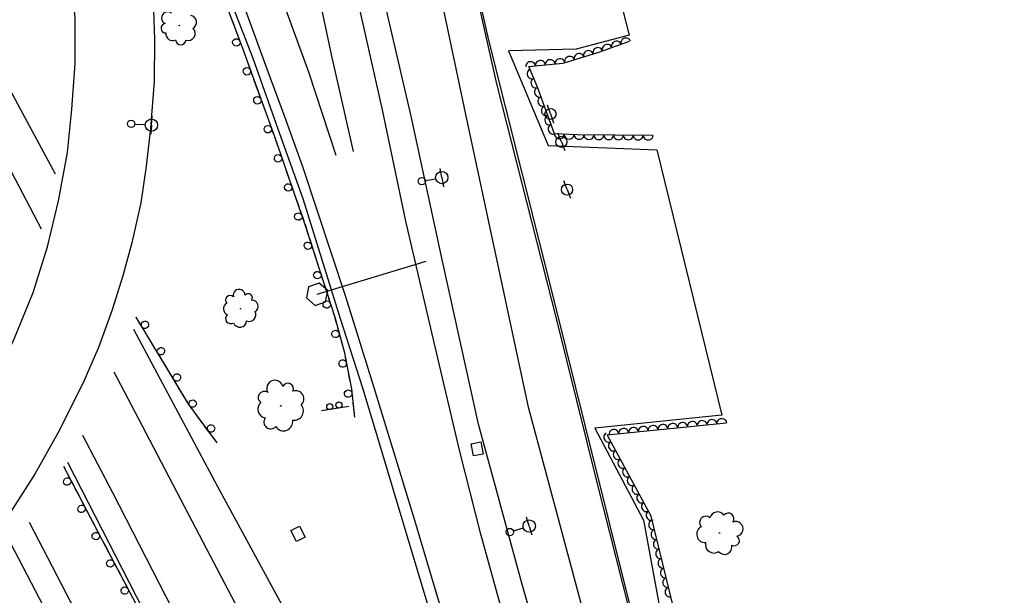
# Model space of a CAD drawing. Extents: x 1722896 to 1754269, y 648279 to 666297.
# Drawn here: x 1726282.7 to 1726676.4, y 657044.9 to 657278.4 of the extents above; entities that cross this region are included whole.
import ezdxf

# ---------------------------------------------------------------- set-up
doc = ezdxf.new("R2010")
doc.units = 0
for name, color, linetype in [('DESIGN - CENTERLINE - Proposed', 7, 'Continuous'), ('DESIGN - PUBLIC HEARING - Shapes', 7, 'Continuous'), ('DESIGN - SCRATCH - User 1', 7, 'Continuous'), ('SURVEY - CENTERLINE - Preliminary', 7, 'Continuous'), ('SURVEY - CENTERLINE - Preliminary Text', 7, 'Continuous'), ('SURVEY - DRAINAGE - Natural Features', 7, 'Continuous'), ('SURVEY - DTM - Breaklines', 7, 'Continuous'), ('SURVEY - VEGETATION - Features with Text', 7, 'Continuous')]:
    doc.layers.add(name, color=color, linetype=linetype)

msp = doc.modelspace()

# ---------------------------------------------------------------- linework, layer by layer
at = {"layer": 'DESIGN - CENTERLINE - Proposed'}
for points in [[(1726323.51, 657317.71), (1726332.65, 657319.33), (1726335.19, 657302.14), (1726336.9, 657286.46), (1726337.47, 657270.16), (1726337.4, 657253.32), (1726336.34, 657239.56)], [(1726203.11, 657040.85), (1726213.58, 657050.69), (1726222.27, 657059.57), (1726231.44, 657070.27), (1726241.6, 657082.2), (1726250.07, 657093.85), (1726257.41, 657104.85), (1726266.06, 657118.46), (1726273.03, 657132.3), (1726280.65, 657149.17), (1726288.28, 657167.71), (1726294.14, 657186.23), (1726298.53, 657204.95), (1726302.17, 657224.54), (1726304.02, 657242.03), (1726305.31, 657260.4), (1726305.27, 657279.06), (1726303.63, 657296.19), (1726300.74, 657311.37), (1726300.23, 657315.05)], [(1726336.34, 657239.56), (1726335.85, 657234.17), (1726334.1, 657219.02), (1726331.97, 657204.04), (1726328.28, 657187.84), (1726324.59, 657174.56), (1726320.16, 657160.36), (1726314.83, 657145.47), (1726308.39, 657130.86), (1726298.36, 657111.05), (1726289.02, 657094.33), (1726279.06, 657078.76), (1726265.29, 657060.47), (1726253.26, 657045.74), (1726241.52, 657032.71), (1726229.17, 657021.1), (1726216.99, 657010.16), (1726204.86, 657000.63), (1726186.88, 656988.27), (1726159.99, 656972.72), (1726137.09, 656961.13), (1726130.93, 656977.52), (1726127.9, 656984.14)]]:
    msp.add_lwpolyline(points, dxfattribs=at)
at = {"layer": 'DESIGN - PUBLIC HEARING - Shapes'}
for p, q in [((1726403.5, 657167.02), (1726447.8, 657180.47)), ((1726403.46, 657166.99), (1726403.46, 657166.99)), ((1726416.31, 657121.53), (1726405.25, 657119.72))]:
    msp.add_line(p, q, dxfattribs=at)
msp.add_lwpolyline([(1726404.32, 657171.53), (1726399.97, 657169.99), (1726399.18, 657165.53), (1726402.71, 657162.5), (1726406.96, 657164), (1726407.85, 657168.5), (1726404.32, 657171.53)], dxfattribs=at)
for centre in [(1726408.64, 657121.52), (1726412.34, 657122.13)]:
    msp.add_circle(centre, 1.25, dxfattribs=at)
at = {"layer": 'DESIGN - SCRATCH - User 1'}
for points in [[(1726381, 657652.21), (1726408.22, 657546.19), (1726422.41, 657484.03), (1726439.94, 657409.35), (1726459.75, 657325.68), (1726476.24, 657252.3), (1726500.59, 657156.7), (1726516.86, 657091.32), (1726548.53, 656966.41), (1726558.67, 656932.24), (1726559.63, 656932.77), (1726548.98, 656968.62), (1726531.75, 657035.9), (1726512.24, 657113.95), (1726500.6, 657160.92), (1726473.14, 657270.05), (1726457.98, 657336.92), (1726437.8, 657422.18), (1726419.74, 657501.54), (1726403.46, 657568.29), (1726387.43, 657631.08), (1726373.33, 657687.09)], [(1726305.75, 657424.71), (1726312.32, 657411.36), (1726324.37, 657385.27), (1726342.73, 657342.84), (1726359.83, 657302.29), (1726372.82, 657267.81), (1726386.16, 657230.95), (1726398.57, 657195.37), (1726410.63, 657157.69), (1726414.43, 657143.83), (1726417.41, 657128.67), (1726418.69, 657117.2)], [(1726369.1, 657277.69), (1726369.93, 657275.49)], [(1726369.93, 657275.49), (1726370.76, 657273.29)], [(1726371.32, 657271.79), (1726372.82, 657267.81), (1726372.94, 657267.48)], [(1726373.49, 657265.98), (1726374.29, 657263.77)], [(1726374.29, 657263.77), (1726375.08, 657261.56)], [(1726375.63, 657260.06), (1726377.2, 657255.73)], [(1726377.74, 657254.23), (1726378.54, 657252.02)], [(1726378.54, 657252.02), (1726379.34, 657249.81)], [(1726379.88, 657248.3), (1726381.45, 657243.98)], [(1726381.99, 657242.47), (1726382.79, 657240.26)], [(1726382.79, 657240.26), (1726383.59, 657238.05)], [(1726384.14, 657236.55), (1726385.7, 657232.22)], [(1726386.24, 657230.72), (1726387.02, 657228.5)], [(1726387.02, 657228.5), (1726387.79, 657226.28)], [(1726388.32, 657224.77), (1726389.83, 657220.42)], [(1726390.36, 657218.91), (1726391.13, 657216.69)], [(1726391.13, 657216.69), (1726391.91, 657214.48)], [(1726392.43, 657212.96), (1726393.95, 657208.62)], [(1726394.47, 657207.11), (1726395.25, 657204.89)], [(1726395.25, 657204.89), (1726396.02, 657202.67)], [(1726396.55, 657201.16), (1726398.06, 657196.82)], [(1726398.59, 657195.31), (1726399.3, 657193.07)], [(1726399.3, 657193.07), (1726400.02, 657190.83)], [(1726400.51, 657189.31), (1726401.91, 657184.93)], [(1726402.4, 657183.4), (1726403.12, 657181.16)], [(1726403.12, 657181.16), (1726403.83, 657178.93)], [(1726404.32, 657177.4), (1726405.72, 657173.02)], [(1726406.21, 657171.5), (1726406.93, 657169.26)], [(1726406.93, 657169.26), (1726407.65, 657167.02)], [(1726408.13, 657165.5), (1726409.54, 657161.12)], [(1726362.93, 657106.75), (1726351.39, 657122.39), (1726330.02, 657157.78)], [(1726330.34, 657157.24), (1726330.02, 657157.78)], [(1726410.02, 657159.59), (1726410.63, 657157.69), (1726410.73, 657157.35)], [(1726333.55, 657151.94), (1726331.17, 657155.87)], [(1726410.73, 657157.35), (1726411.35, 657155.08)], [(1726335.59, 657148.56), (1726334.38, 657150.57)], [(1726411.77, 657153.54), (1726412.98, 657149.1)], [(1726336.81, 657146.54), (1726335.59, 657148.56)], [(1726413.41, 657147.56), (1726414.03, 657145.3)], [(1726340.01, 657141.24), (1726337.63, 657145.17)], [(1726414.03, 657145.3), (1726414.43, 657143.83), (1726414.59, 657143.01)], [(1726342.05, 657137.85), (1726340.84, 657139.87)], [(1726414.9, 657141.44), (1726415.78, 657136.93)], [(1726343.27, 657135.84), (1726342.05, 657137.85)], [(1726346.47, 657130.54), (1726344.1, 657134.47)], [(1726416.09, 657135.36), (1726416.55, 657133.05)], [(1726416.55, 657133.05), (1726417, 657130.75)], [(1726348.52, 657127.16), (1726347.3, 657129.17)], [(1726349.73, 657125.14), (1726348.52, 657127.16)], [(1726417.31, 657129.18), (1726417.41, 657128.67), (1726417.86, 657124.61)], [(1726353.17, 657119.99), (1726351.39, 657122.39), (1726350.56, 657123.78)], [(1726418.04, 657123.02), (1726418.3, 657120.69)], [(1726355.51, 657116.81), (1726354.11, 657118.7)], [(1726418.3, 657120.69), (1726418.56, 657118.35)], [(1726356.9, 657114.92), (1726355.51, 657116.81)], [(1726360.58, 657109.93), (1726357.85, 657113.63)], [(1726362.93, 657106.75), (1726361.53, 657108.64)], [(1726300.52, 657097.35), (1726317.67, 657064.73), (1726334.67, 657032.68), (1726346.08, 657009.55), (1726350.49, 656998.14), (1726354.25, 656984.08)], [(1726300.52, 657097.35), (1726301.61, 657095.27)], [(1726302.36, 657093.85), (1726304.5, 657089.78)], [(1726305.24, 657088.36), (1726306.34, 657086.28)], [(1726306.34, 657086.28), (1726307.43, 657084.2)], [(1726308.18, 657082.79), (1726310.31, 657078.71)], [(1726311.06, 657077.3), (1726312.15, 657075.22)], [(1726312.15, 657075.22), (1726313.25, 657073.14)], [(1726313.99, 657071.72), (1726316.13, 657067.65)], [(1726316.88, 657066.23), (1726317.67, 657064.73), (1726317.97, 657064.16)], [(1726317.97, 657064.16), (1726319.07, 657062.08)], [(1726319.82, 657060.67), (1726321.98, 657056.6)], [(1726322.73, 657055.19), (1726323.83, 657053.11)], [(1726323.83, 657053.11), (1726324.93, 657051.04)], [(1726325.68, 657049.62), (1726327.83, 657045.56)]]:
    msp.add_lwpolyline(points, dxfattribs=at)
for centre, start, end in [((1726370.72, 657269.13), 133.9087, 133.8989), ((1726374.99, 657257.4), 133.1551, 133.1452), ((1726379.25, 657245.65), 133.1551, 133.1452), ((1726383.5, 657233.9), 133.1551, 133.1452), ((1726387.65, 657222.12), 132.4832, 132.4734), ((1726391.77, 657210.32), 132.4832, 132.4734), ((1726395.88, 657198.52), 132.4832, 132.4734), ((1726399.78, 657186.68), 131.0147, 131.0049), ((1726403.59, 657174.78), 131.0147, 131.0049), ((1726407.4, 657162.87), 131.0147, 131.0049), ((1726333.65, 657154.66), 324.3935, 324.3837), ((1726410.92, 657150.95), 128.5795, 128.5697), ((1726340.12, 657143.96), 324.3935, 324.3837), ((1726413.87, 657138.92), 124.3751, 124.3653), ((1726346.58, 657133.26), 324.3935, 324.3837), ((1726416.11, 657126.76), 119.6229, 119.6131), ((1726353.02, 657122.71), 329.6548, 329.645), ((1726360.44, 657112.65), 329.6548, 329.645), ((1726302.09, 657091.14), 140.9863, 140.9765), ((1726307.91, 657080.07), 140.9863, 140.9765), ((1726313.72, 657069.01), 140.9863, 140.9765), ((1726319.56, 657057.95), 141.2018, 141.1919), ((1726325.42, 657046.91), 141.2018, 141.1919)]:
    msp.add_arc(centre, 1.5, start, end, dxfattribs=at)
at = {"layer": 'SURVEY - CENTERLINE - Preliminary'}
msp.add_lwpolyline([(1726515.09, 657025.05), (1726489.29, 657121.29), (1726463.71, 657240.55), (1726444.45, 657331.62), (1726429.77, 657395.73), (1726418.25, 657465.7), (1726390.51, 657489.71), (1726384.01, 657532.78), (1726382.66, 657564.12), (1726406.89, 657548.59), (1726423.84, 657482.1), (1726453.33, 657479.87), (1726481.71, 657465.86), (1726509.72, 657351.89), (1726530.14, 657272.08), (1726508.58, 657266.33), (1726481.22, 657265.77), (1726497.24, 657227.31), (1726541.41, 657225.54), (1726567.72, 657118.08), (1726516.19, 657112.72), (1726535.96, 657075.42), (1726549.82, 656999.98)], dxfattribs=at)
at = {"layer": 'SURVEY - CENTERLINE - Preliminary Text'}
for points in [[(1726624.92, 656668.84), (1726597.45, 656736.24), (1726571.93, 656799.16), (1726549.81, 656855.52), (1726526.71, 656918.48), (1726505.02, 656985.71), (1726486.6, 657049.96), (1726469.03, 657114.38), (1726454.34, 657180.42), (1726441.65, 657239.2), (1726427.83, 657298.54), (1726416.2, 657352.6), (1726401.91, 657416.92), (1726388.61, 657468.49), (1726377.49, 657507.19), (1726367.56, 657538.93), (1726355.86, 657575.45), (1726345.64, 657605.36), (1726334.13, 657637.26), (1726321.92, 657669.44), (1726313.29, 657690.92), (1726305.45, 657709.59), (1726303.2, 657708.59)], [(1726411.26, 657223.24), (1726400.11, 657257.01), (1726390.99, 657282.14), (1726381.75, 657306.04), (1726373.51, 657325.94), (1726364.93, 657347.27), (1726356.75, 657365.6), (1726348.52, 657383.83), (1726339.48, 657404.47), (1726329.71, 657425.89), (1726317.16, 657450.98), (1726304.37, 657476.29), (1726289.1, 657505.38), (1726273.06, 657534.46), (1726255.11, 657565.24), (1726237.19, 657594.83), (1726218.79, 657624.35), (1726197.87, 657657.58), (1726178.77, 657685.88), (1726168.64, 657701.01)], [(1726166.72, 657676.7), (1726192.24, 657638.35), (1726215.86, 657600.47), (1726236.72, 657566.96), (1726256.68, 657532.57), (1726274.74, 657499.79), (1726291.93, 657467.18), (1726307.1, 657437.05), (1726319.24, 657412.28), (1726344.84, 657355.24), (1726355.81, 657329.47), (1726366.13, 657303.39), (1726375.2, 657279.85), (1726383.1, 657258.46), (1726390.21, 657239.04), (1726397.63, 657218.88), (1726414.95, 657166.17), (1726425.91, 657130.97), (1726435.08, 657101.5), (1726443.42, 657074.08), (1726458.04, 657025.03)], [(1726479.82, 657034.13), (1726469.87, 657069.75), (1726461.45, 657103.35), (1726451.58, 657145.19), (1726439.56, 657196.71), (1726429.97, 657241.76), (1726418.98, 657291.07), (1726409.58, 657335.1), (1726400.61, 657376.24), (1726392.98, 657408.43), (1726385.87, 657437.45), (1726378.51, 657465.91), (1726370, 657495.16), (1726359.16, 657531.23), (1726349.73, 657560.54), (1726341.35, 657585.39), (1726330.09, 657617.43), (1726315.26, 657657.66)], [(1726301.58, 657650.09), (1726308.72, 657630.51), (1726317.62, 657606.79), (1726325.55, 657583.84), (1726333.22, 657561.92), (1726341.2, 657538.25), (1726347.52, 657517.29), (1726353.76, 657495.55), (1726360.95, 657470.97), (1726367.98, 657445.82), (1726374.84, 657418.44), (1726380.89, 657392.32), (1726385.54, 657371.4), (1726390.33, 657351.92), (1726395.56, 657326.85), (1726402.15, 657297.45), (1726409.13, 657264.23), (1726418.06, 657224.88)], [(1726090.66, 657599.02), (1726118.4, 657545.6), (1726141.87, 657500.99), (1726171.71, 657445.21), (1726194.25, 657404.22), (1726197.28, 657403.58), (1726220.95, 657358.55), (1726244.04, 657313.8), (1726266.62, 657272.32), (1726297.23, 657215.89)], [(1726083.72, 657590.07), (1726106.36, 657546.99), (1726127.48, 657506.52), (1726151.97, 657459.79), (1726178.79, 657408.7), (1726201.81, 657364.64), (1726231.79, 657307.12), (1726259.54, 657254.22), (1726291.51, 657193.55)], [(1726457.98, 657009.32), (1726438.46, 657074.57), (1726429.77, 657103.37), (1726422.08, 657129), (1726413.04, 657157.09), (1726397.79, 657205.73), (1726387.64, 657233.92), (1726377.6, 657262.66), (1726365.62, 657293.24), (1726354.87, 657320.11), (1726344.58, 657344.93), (1726332.3, 657373.96), (1726321.85, 657396.75), (1726307.7, 657426.03), (1726306.04, 657427.92), (1726301.89, 657425.59)], [(1726328.96, 657152.84), (1726363.05, 657089.17), (1726393.37, 657033.4)], [(1726321.06, 657135.55), (1726330.91, 657116.8), (1726354.12, 657072.38), (1726380.68, 657021.77), (1726402.77, 656979.83), (1726423.17, 656940.57), (1726445.11, 656898.28), (1726465.03, 656860.32), (1726483.95, 656823.87), (1726504.35, 656784.57), (1726525.87, 656742.82), (1726534.48, 656726.51)], [(1726676.38, 656404.13), (1726658.36, 656438.38), (1726636.1, 656480.78), (1726618.69, 656514.06), (1726599.78, 656550.74), (1726576.8, 656594.64), (1726555.39, 656635.56), (1726536.68, 656671.98), (1726515.38, 656712.52), (1726496.19, 656749.9), (1726476.32, 656788.28), (1726452.93, 656832.72), (1726428.24, 656880.04), (1726407.64, 656919.69), (1726385.46, 656961.83), (1726362.29, 657006.32), (1726344.94, 657039.05), (1726320.6, 657086.5), (1726308.43, 657109.72)], [(1726302.22, 657098.99), (1726335.58, 657033.86), (1726379.19, 656951.04), (1726415.75, 656881.68), (1726444.29, 656826.75), (1726477.18, 656763.56), (1726496.31, 656726.61), (1726533.76, 656654.36), (1726571.36, 656583.59), (1726608.38, 656511.09), (1726640.51, 656449.86), (1726668.91, 656395.2)], [(1726651.4, 656374.16), (1726598.53, 656474.34), (1726558.16, 656552.13), (1726520.73, 656624.6), (1726476.33, 656710.67), (1726438.33, 656782.43), (1726394.85, 656866.27), (1726366.17, 656921.69), (1726329.83, 656991.69), (1726286.74, 657074.5)], [(1726643.74, 656365.44), (1726629.93, 656391.75), (1726603.35, 656443.36), (1726578.36, 656491.4), (1726552.8, 656540.06), (1726525.16, 656593.38), (1726495.87, 656650.11), (1726458.83, 656721.63), (1726419.78, 656796.81), (1726382.86, 656867.28), (1726351.86, 656926.58), (1726310.95, 657005.08), (1726280.81, 657062.96), (1726279.35, 657065.74)]]:
    msp.add_lwpolyline(points, dxfattribs=at)
at = {"layer": 'SURVEY - DRAINAGE - Natural Features'}
for p, q in [((1726468.48, 657104.33), (1726468.48, 657104.33)), ((1726395.75, 657069.91), (1726395.75, 657069.91))]:
    msp.add_line(p, q, dxfattribs=at)
for points in [[(1726466.04, 657106.39), (1726469.96, 657107.17), (1726470.93, 657102.27), (1726467.01, 657101.49), (1726466.04, 657106.39)], [(1726392.83, 657071.23), (1726396.4, 657073.05), (1726398.66, 657068.59), (1726395.1, 657066.78), (1726392.83, 657071.23)]]:
    msp.add_lwpolyline(points, dxfattribs=at)
at = {"layer": 'SURVEY - DTM - Breaklines'}
for p, q in [((1726498.2, 657240.1), (1726496.99, 657243.65)), ((1726336.27, 657235.62), (1726336.51, 657239.36)), ((1726498.2, 657240.1), (1726499.41, 657236.55)), ((1726329.54, 657236.04), (1726333.78, 657235.78)), ((1726336.27, 657235.62), (1726336.04, 657231.88)), ((1726502.62, 657228.8), (1726501.19, 657232.27)), ((1726502.62, 657228.8), (1726504.05, 657225.34)), ((1726454.08, 657214.32), (1726453.41, 657218.01)), ((1726447.44, 657213.12), (1726451.62, 657213.88)), ((1726454.08, 657214.32), (1726454.74, 657210.63)), ((1726504.93, 657209.47), (1726503.61, 657212.98)), ((1726504.93, 657209.47), (1726506.26, 657205.96)), ((1726489.57, 657073.09), (1726488.46, 657076.67)), ((1726483.13, 657071.08), (1726487.19, 657072.35)), ((1726489.57, 657073.09), (1726490.69, 657069.51))]:
    msp.add_line(p, q, dxfattribs=at)
for centre, radius in [((1726498.2, 657240.1), 2.25), ((1726328.04, 657236.13), 1.5), ((1726336.27, 657235.62), 2.5), ((1726502.62, 657228.8), 2.25), ((1726454.08, 657214.32), 2.5), ((1726445.96, 657212.86), 1.5), ((1726504.93, 657209.47), 2.25), ((1726489.57, 657073.09), 2.5), ((1726481.7, 657070.64), 1.5)]:
    msp.add_circle(centre, radius, dxfattribs=at)
at = {"layer": 'SURVEY - VEGETATION - Features with Text'}
for points in [[(1726539.8, 657231.43), (1726509.04, 657231.72), (1726499.83, 657232.02), (1726492.86, 657251.02), (1726489.37, 657259.36), (1726493.3, 657259.81), (1726503.3, 657260.73), (1726517.81, 657265.23), (1726530.32, 657269.57)], [(1726616.93, 656946.03), (1726564.56, 656942.47), (1726556.24, 656984.84), (1726550.93, 657028.44), (1726539.04, 657077.14), (1726521.15, 657110.09), (1726569.57, 657114.91)]]:
    msp.add_lwpolyline(points, dxfattribs=at)
for centre, radius in [((1726347.57, 657275.98), 0.0873), ((1726372.4, 657161.14), 0.085), ((1726388.78, 657121.78), 0.116), ((1726566.77, 657070.27), 0.105)]:
    msp.add_circle(centre, radius, dxfattribs=at)
for centre, radius, start, end in [((1726342.85, 657279.03), 2.5, 53.2076, 246.6272), ((1726351.69, 657277.27), 2.85, 300.1235, 77.6477), ((1726342.06, 657274.84), 1.9, 95.8262, 273.1454), ((1726344.82, 657272.53), 2.69, 171.1133, 297.9589), ((1726351.18, 657272.74), 2.83, 251.0193, 46.8578), ((1726348.17, 657270.2), 2.09, 181.2722, 356.2725), ((1726368.18, 657164.63), 1.85, 44.6136, 221.9327), ((1726371.84, 657166.58), 2.43, 1.9949, 195.4146), ((1726375.56, 657165.61), 1.67, 321.9742, 140.7198), ((1726368.11, 657161.12), 2.62, 119.9006, 246.7463), ((1726377.16, 657162.15), 2.44, 299.858, 96.647), ((1726368.38, 657157.16), 2.03, 130.0595, 305.0598), ((1726375.9, 657158.81), 2.78, 248.9108, 26.435), ((1726372.15, 657156.43), 2.76, 199.8066, 355.6451), ((1726386.38, 657128.85), 3.32, 14.8414, 208.261), ((1726391.63, 657128.68), 2.28, 334.8207, 153.5663), ((1726382.09, 657125.15), 2.53, 57.46, 234.7792), ((1726394.81, 657124.58), 3.33, 312.7045, 109.4934), ((1726383.07, 657120.45), 3.58, 132.7471, 259.5927), ((1726394.14, 657119.74), 3.79, 261.7573, 39.2815), ((1726384.64, 657115.26), 2.78, 142.906, 317.9063), ((1726389.87, 657115.43), 3.77, 212.6531, 8.4916), ((1726561.2, 657074.53), 2.52, 47.9453, 222.9455), ((1726566.02, 657075.54), 3.25, 37.7863, 164.632), ((1726570.34, 657076.05), 2.29, 322.4993, 139.8184), ((1726560.95, 657069.78), 3.42, 117.6924, 273.5308), ((1726573.35, 657071.89), 3.01, 279.8806, 113.3003), ((1726572.78, 657067.15), 2.07, 239.8599, 58.6056), ((1726564.5, 657065.59), 3.44, 166.7965, 304.3208), ((1726568.82, 657064.6), 3.02, 217.7438, 14.5327)]:
    msp.add_arc(centre, radius, start, end, dxfattribs=at)
for centre, major_axis in [((1726521.17, 657266.4), (1.89, 0.65)), ((1726524.95, 657267.71), (1.89, 0.65)), ((1726528.73, 657269.02), (1.89, 0.65)), ((1726509.75, 657262.73), (1.91, 0.59)), ((1726513.57, 657263.92), (1.91, 0.59)), ((1726517.39, 657265.11), (1.91, 0.59)), ((1726490.12, 657259.44), (1.99, 0.23)), ((1726494.09, 657259.88), (1.99, 0.18)), ((1726498.07, 657260.25), (1.99, 0.18)), ((1726502.06, 657260.62), (1.99, 0.18)), ((1726505.93, 657261.55), (1.91, 0.59)), ((1726490.62, 657256.36), (-0.77, 1.85)), ((1726492.17, 657252.67), (-0.77, 1.85)), ((1726493.62, 657248.94), (-0.69, 1.88)), ((1726495, 657245.19), (-0.69, 1.88)), ((1726496.38, 657241.43), (-0.69, 1.88)), ((1726497.76, 657237.68), (-0.69, 1.88)), ((1726499.13, 657233.93), (-0.69, 1.88)), ((1726501.8, 657231.95), (-2, 0.06)), ((1726505.8, 657231.83), (-2, 0.06)), ((1726509.8, 657231.72), (-2, 0.02)), ((1726513.8, 657231.68), (-2, 0.02)), ((1726517.8, 657231.64), (-2, 0.02)), ((1726521.8, 657231.6), (-2, 0.02)), ((1726525.8, 657231.56), (-2, 0.02)), ((1726529.8, 657231.52), (-2, 0.02)), ((1726533.8, 657231.49), (-2, 0.02)), ((1726537.8, 657231.45), (-2, 0.02)), ((1726543.83, 657112.35), (1.99, 0.2)), ((1726547.81, 657112.74), (1.99, 0.2)), ((1726551.79, 657113.14), (1.99, 0.2)), ((1726555.77, 657113.54), (1.99, 0.2)), ((1726559.75, 657113.93), (1.99, 0.2)), ((1726563.73, 657114.33), (1.99, 0.2)), ((1726567.71, 657114.73), (1.99, 0.2)), ((1726521.73, 657109.03), (-0.95, 1.76)), ((1726523.93, 657110.36), (1.99, 0.2)), ((1726527.91, 657110.76), (1.99, 0.2)), ((1726531.89, 657111.16), (1.99, 0.2)), ((1726535.87, 657111.55), (1.99, 0.2)), ((1726539.85, 657111.95), (1.99, 0.2)), ((1726523.64, 657105.51), (-0.95, 1.76)), ((1726525.54, 657102), (-0.95, 1.76)), ((1726527.45, 657098.48), (-0.95, 1.76)), ((1726529.36, 657094.97), (-0.95, 1.76)), ((1726531.27, 657091.45), (-0.95, 1.76)), ((1726533.18, 657087.93), (-0.95, 1.76)), ((1726535.09, 657084.42), (-0.95, 1.76)), ((1726536.99, 657080.9), (-0.95, 1.76)), ((1726538.9, 657077.39), (-0.95, 1.76)), ((1726539.92, 657073.53), (-0.47, 1.94)), ((1726540.87, 657069.64), (-0.47, 1.94)), ((1726541.82, 657065.76), (-0.47, 1.94)), ((1726542.77, 657061.87), (-0.47, 1.94)), ((1726543.71, 657057.99), (-0.47, 1.94)), ((1726544.66, 657054.1), (-0.47, 1.94)), ((1726545.61, 657050.21), (-0.47, 1.94)), ((1726546.56, 657046.33), (-0.47, 1.94))]:
    msp.add_ellipse(centre, major_axis=major_axis, ratio=0.940188, start_param=0, end_param=3.141593, dxfattribs=at)

doc.saveas('drawing.dxf')
